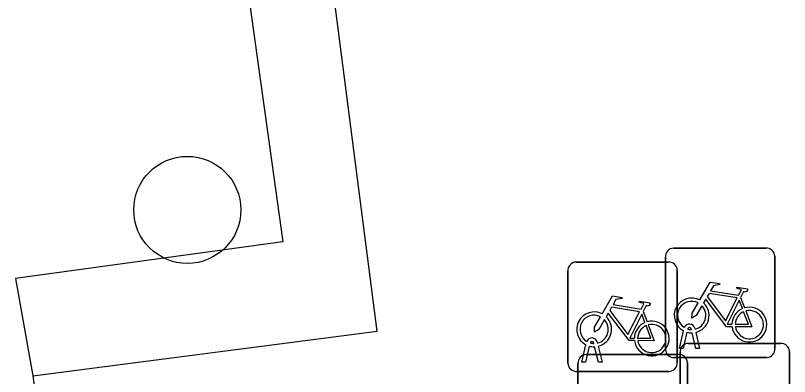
# Model space of a CAD drawing. Extents: x 162157 to 163165, y 378998 to 380775.
# Drawn here: x 162179.13 to 162186.2, y 379863.23 to 379866.53 of the extents above; entities that cross this region are included whole.
import ezdxf

# ---------------------------------------------------------------- set-up
doc = ezdxf.new("R2010")
doc.units = 0
for name, color, linetype in [('IMGEO_Boom', 7, 'Continuous'), ('IMGEO_Fietsenrek', 7, 'Continuous'), ('IMGEO_Haag', 7, 'Continuous'), ('IMGEO_Voetpad_open', 7, 'Continuous')]:
    doc.layers.add(name, color=color, linetype=linetype)

msp = doc.modelspace()

# ---------------------------------------------------------------- linework, layer by layer
at = {"layer": 'IMGEO_Boom'}
msp.add_circle((162180.698, 379864.756), 0.4892, dxfattribs=at)
at = {"layer": 'IMGEO_Fietsenrek'}
for p, q in [((162185.1389, 379864.4065), (162185.9798, 379864.4065)), ((162185.9798, 379864.4065), (162185.1389, 379864.4065)), ((162185.0645, 379863.4819), (162185.0645, 379864.3228)), ((162185.0645, 379864.3228), (162185.0645, 379863.4819)), ((162186.0635, 379864.3321), (162186.0635, 379863.4912)), ((162186.0635, 379863.4912), (162186.0635, 379864.3321)), ((162184.2479, 379864.2795), (162185.0888, 379864.2795)), ((162185.0888, 379864.2795), (162184.2479, 379864.2795)), ((162184.1735, 379863.3549), (162184.1735, 379864.1958)), ((162184.1735, 379864.1958), (162184.1735, 379863.3549)), ((162185.1725, 379864.2051), (162185.1725, 379863.3642)), ((162185.1725, 379863.3642), (162185.1725, 379864.2051)), ((162185.7512, 379863.9562), (162185.7875, 379863.861)), ((162184.8602, 379863.8292), (162184.8965, 379863.734)), ((162185.3019, 379863.6629), (162185.3009, 379863.6672)), ((162185.3326, 379863.6744), (162185.3344, 379863.6665)), ((162185.1915, 379863.4913), (162185.2298, 379863.6513)), ((162185.2602, 379863.6391), (162185.2249, 379863.4913)), ((162185.343, 379863.4913), (162185.3091, 379863.633)), ((162185.3414, 379863.6373), (162185.3764, 379863.4913)), ((162184.3005, 379863.3643), (162184.3388, 379863.5243)), ((162184.4109, 379863.5359), (162184.4099, 379863.5402)), ((162184.4416, 379863.5474), (162184.4434, 379863.5395)), ((162185.2729, 379863.5365), (162186.1138, 379863.5365)), ((162186.1138, 379863.5365), (162185.2729, 379863.5365)), ((162184.3692, 379863.5121), (162184.3339, 379863.3643)), ((162184.452, 379863.3643), (162184.4181, 379863.506)), ((162184.4504, 379863.5103), (162184.4854, 379863.3643)), ((162185.2249, 379863.4913), (162185.1915, 379863.4913)), ((162185.1985, 379862.6119), (162185.1985, 379863.4528)), ((162185.1985, 379863.4528), (162185.1985, 379862.6119)), ((162185.3764, 379863.4913), (162185.343, 379863.4913)), ((162186.1975, 379863.4621), (162186.1975, 379862.6212)), ((162186.1975, 379862.6212), (162186.1975, 379863.4621)), ((162184.3399, 379863.4355), (162185.1808, 379863.4355)), ((162185.1808, 379863.4355), (162184.3399, 379863.4355)), ((162185.9891, 379863.4075), (162185.1482, 379863.4075)), ((162185.1482, 379863.4075), (162185.9891, 379863.4075)), ((162184.2655, 379862.5109), (162184.2655, 379863.3518)), ((162184.2655, 379863.3518), (162184.2655, 379862.5109)), ((162184.3339, 379863.3643), (162184.3005, 379863.3643)), ((162184.4854, 379863.3643), (162184.452, 379863.3643)), ((162185.2645, 379863.3611), (162185.2645, 379862.5202)), ((162185.2645, 379862.5202), (162185.2645, 379863.3611)), ((162185.0981, 379863.2805), (162184.2572, 379863.2805)), ((162184.2572, 379863.2805), (162185.0981, 379863.2805))]:
    msp.add_line(p, q, dxfattribs=at)
for points in [[(162185.3771, 379863.9332), (162185.4718, 379864.0967), (162185.558, 379864.0829), (162185.5597, 379864.0742), (162185.5036, 379864.0633), (162185.4774, 379864.018), (162185.7326, 379863.9772)], [(162185.7326, 379863.9772), (162185.7576, 379864.026), (162185.7525, 379864.03), (162185.7293, 379864.0337), (162185.7166, 379864.0412), (162185.7156, 379864.0443), (162185.7178, 379864.0489), (162185.8126, 379864.0338), (162185.8149, 379864.0235), (162185.8055, 379864.0111), (162185.7931, 379864.0047), (162185.7786, 379864.0109), (162185.7512, 379863.9562)], [(162184.4861, 379863.8062), (162184.5808, 379863.9697), (162184.667, 379863.9559), (162184.6687, 379863.9472), (162184.6126, 379863.9363), (162184.5864, 379863.891), (162184.8416, 379863.8502)], [(162185.7197, 379863.952), (162185.4629, 379863.993), (162185.4462, 379863.9642), (162185.6132, 379863.7439), (162185.7197, 379863.952)], [(162184.8416, 379863.8502), (162184.8666, 379863.899), (162184.8615, 379863.903), (162184.8383, 379863.9067), (162184.8256, 379863.9142), (162184.8246, 379863.9173), (162184.8268, 379863.9219), (162184.9216, 379863.9068), (162184.9239, 379863.8965), (162184.9145, 379863.8841), (162184.9021, 379863.8777), (162184.8876, 379863.8839), (162184.8602, 379863.8292)], [(162185.3978, 379863.8807), (162185.3462, 379863.7915), (162185.3063, 379863.7655), (162185.3075, 379863.813), (162185.362, 379863.9072)], [(162185.6728, 379863.6885), (162185.6231, 379863.6886), (162185.4324, 379863.9403), (162185.4134, 379863.9075)], [(162185.7677, 379863.854), (162185.7384, 379863.9308), (162185.629, 379863.7127), (162185.6717, 379863.7126)], [(162184.7818, 379863.5615), (162184.7321, 379863.5616), (162184.5414, 379863.8133), (162184.5224, 379863.7805)], [(162184.8287, 379863.825), (162184.5719, 379863.866), (162184.5552, 379863.8372), (162184.7222, 379863.6169), (162184.8287, 379863.825)], [(162184.8767, 379863.727), (162184.8474, 379863.8038), (162184.738, 379863.5857), (162184.7807, 379863.5856)], [(162185.7017, 379863.7125), (162185.8216, 379863.7123), (162185.7784, 379863.8259)], [(162185.7982, 379863.8328), (162185.8532, 379863.6882), (162185.7031, 379863.6885)], [(162184.5068, 379863.7537), (162184.4552, 379863.6645), (162184.4153, 379863.6385), (162184.4165, 379863.686), (162184.471, 379863.7802)], [(162184.8107, 379863.5855), (162184.9306, 379863.5853), (162184.8874, 379863.6989)], [(162184.9072, 379863.7058), (162184.9622, 379863.5612), (162184.8121, 379863.5615)]]:
    msp.add_lwpolyline(points, dxfattribs=at)
for centre, radius, start, end in [((162185.1422, 379864.3286), 0.0779, 92.4484, 184.28452), ((162185.1422, 379864.3286), 0.0779, 92.4484, 184.28452), ((162185.9856, 379864.3288), 0.0779, 2.4484, 94.28452), ((162185.9856, 379864.3288), 0.0779, 2.4484, 94.28452), ((162184.2512, 379864.2016), 0.0779, 92.4484, 184.28452), ((162184.2512, 379864.2016), 0.0779, 92.4484, 184.28452), ((162185.0946, 379864.2018), 0.0779, 2.4484, 94.28452), ((162185.0946, 379864.2018), 0.0779, 2.4484, 94.28452), ((162185.3041, 379863.7919), 0.159, 62.67661, 242.13685), ((162185.3041, 379863.7919), 0.129, 63.31916, 238.90302), ((162185.3041, 379863.7919), 0.129, 283.60429, 43.43025), ((162185.3041, 379863.7919), 0.159, 283.5766, 46.60424), ((162184.4131, 379863.6649), 0.159, 62.67661, 242.13685), ((162185.8307, 379863.7079), 0.159, 113.3408, 178.32165), ((162185.8307, 379863.7079), 0.159, 187.0065, 105.77075), ((162185.8307, 379863.7079), 0.129, 113.92302, 177.95563), ((162185.8307, 379863.7079), 0.129, 188.67146, 104.58832), ((162184.4131, 379863.6649), 0.129, 63.31916, 238.90302), ((162184.4131, 379863.6649), 0.129, 283.60429, 43.43025), ((162184.4131, 379863.6649), 0.159, 283.5766, 46.60424), ((162184.9397, 379863.5809), 0.159, 187.0065, 105.77075), ((162184.9397, 379863.5809), 0.159, 113.3408, 178.32165), ((162184.9397, 379863.5809), 0.129, 113.92302, 177.95563), ((162184.9397, 379863.5809), 0.129, 188.67146, 104.58832), ((162185.2839, 379863.6633), 0.0499, 12.8025, 158.69338), ((162185.2839, 379863.6633), 0.0174, 12.8025, 163.45023), ((162185.3041, 379863.7919), 0.129, 253.41502, 269.02044), ((162185.3041, 379863.7919), 0.159, 253.99666, 271.78671), ((162184.3929, 379863.5363), 0.0499, 12.8025, 158.69338), ((162184.3929, 379863.5363), 0.0174, 12.8025, 163.45023), ((162184.4131, 379863.6649), 0.129, 253.41502, 269.02044), ((162185.2762, 379863.4586), 0.0779, 92.4484, 184.28452), ((162185.2762, 379863.4586), 0.0779, 92.4484, 184.28452), ((162186.1196, 379863.4588), 0.0779, 2.4484, 94.28452), ((162186.1196, 379863.4588), 0.0779, 2.4484, 94.28452), ((162184.4131, 379863.6649), 0.159, 253.99666, 271.78671), ((162185.1424, 379863.4852), 0.0779, 182.4484, 274.28452), ((162185.1424, 379863.4852), 0.0779, 182.4484, 274.28452), ((162185.9858, 379863.4854), 0.0779, 272.4484, 4.28452), ((162185.9858, 379863.4854), 0.0779, 272.4484, 4.28452), ((162184.3432, 379863.3576), 0.0779, 92.4484, 184.28452), ((162184.3432, 379863.3576), 0.0779, 92.4484, 184.28452), ((162185.1866, 379863.3578), 0.0779, 2.4484, 94.28452), ((162185.1866, 379863.3578), 0.0779, 2.4484, 94.28452), ((162184.2514, 379863.3582), 0.0779, 182.4484, 274.28452), ((162184.2514, 379863.3582), 0.0779, 182.4484, 274.28452), ((162185.0948, 379863.3584), 0.0779, 272.4484, 4.28452), ((162185.0948, 379863.3584), 0.0779, 272.4484, 4.28452)]:
    msp.add_arc(centre, radius, start, end, dxfattribs=at)
at = {"layer": 'IMGEO_Haag'}
msp.add_lwpolyline([(162180.881, 379869.41), (162181.569, 379864.463), (162179.129, 379864.128), (162179.287, 379863.241)], dxfattribs=at)
at = {"layer": 'IMGEO_Voetpad_open'}
for points in [[(162179.287, 379863.241), (162182.433, 379863.647), (162181.677, 379869.51)], [(162179.287, 379863.241), (162181.579, 379846.277)]]:
    msp.add_lwpolyline(points, dxfattribs=at)

doc.saveas('drawing.dxf')
